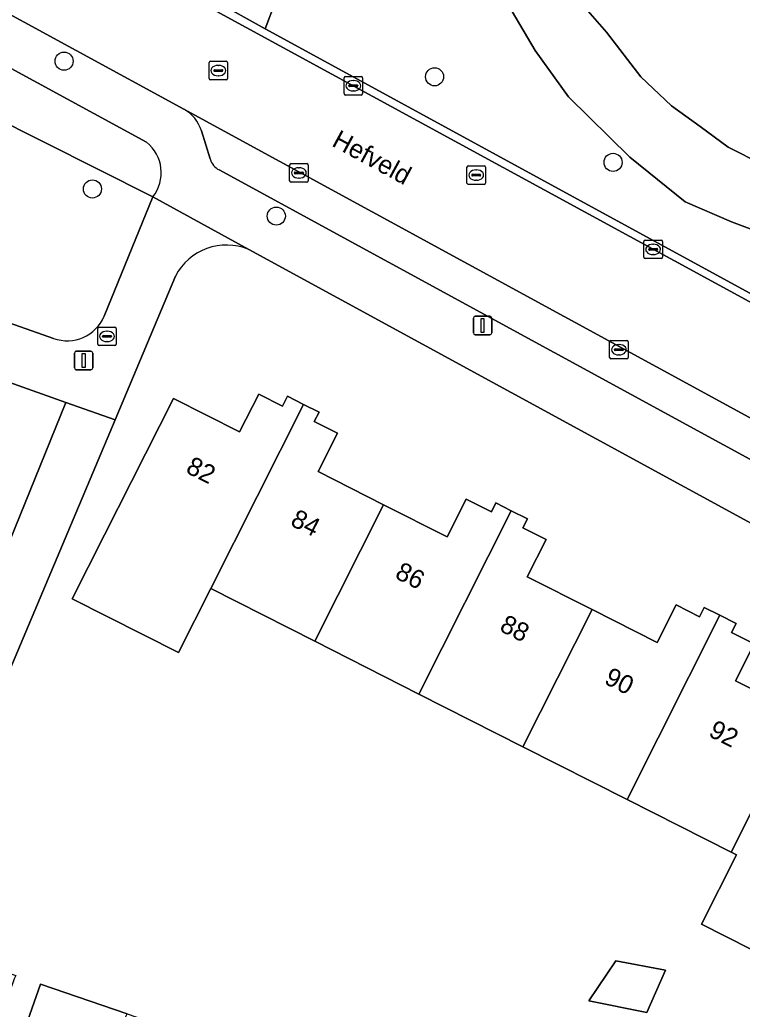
# Model space of a CAD drawing. Extents: x 163683 to 164494, y 382709 to 383872.
# Drawn here: x 164165 to 164204, y 383579.1 to 383632.6 of the extents above; entities that cross this region are included whole.
import ezdxf

# ---------------------------------------------------------------- set-up
doc = ezdxf.new("R2010")
doc.units = 0
for name, color, linetype in [('IMGEO_Boom', 7, 'Continuous'), ('IMGEO_Erf', 7, 'Continuous'), ('IMGEO_Groenvoorziening', 7, 'Continuous'), ('IMGEO_Kolk', 7, 'Continuous'), ('IMGEO_Lichtmast', 7, 'Continuous'), ('IMGEO_Oever', 7, 'Continuous'), ('IMGEO_Openbare_ruimte_label', 7, 'Continuous'), ('IMGEO_Pand', 7, 'Continuous'), ('IMGEO_Pand_nummerreeks', 7, 'Continuous'), ('IMGEO_Parkeervlak_open', 7, 'Continuous'), ('IMGEO_Rijbaan_lokaal_open', 7, 'Continuous'), ('IMGEO_Rioolput', 7, 'Continuous'), ('IMGEO_Voetpad_halfverhard', 7, 'Continuous'), ('IMGEO_Voetpad_open', 7, 'Continuous'), ('IMGEO_Waterloop', 7, 'Continuous')]:
    doc.layers.add(name, color=color, linetype=linetype)

msp = doc.modelspace()

# ---------------------------------------------------------------- linework, layer by layer
at = {"layer": 'IMGEO_Boom'}
for centre in [(164167.38, 383630.331), (164187.405, 383629.486), (164197.053, 383624.864), (164168.914, 383623.426), (164178.852, 383621.96)]:
    msp.add_circle(centre, 0.489, dxfattribs=at)
at = {"layer": 'IMGEO_Erf'}
for points in [[(164167.483, 383611.893), (164118.621, 383629.298)], [(164114.858, 383627.524), (164109.922, 383613.817), (164104.641, 383599.152), (164107.426, 383598.149), (164108.308, 383600.616), (164113.263, 383598.846), (164112.381, 383596.378), (164155.172, 383581.118), (164155.309, 383581.521), (164150.87, 383583.068), (164151.761, 383585.564), (164156.162, 383584.031), (164167.483, 383611.893)], [(164234.359, 383587.607), (164233.876, 383589.375), (164177.359, 383620.155)], [(164173.399, 383618.724), (164170.135, 383610.948), (164158.391, 383583.144), (164164.778, 383580.939), (164164.687, 383580.757), (164163.839, 383578.338), (164165.195, 383577.865), (164166.111, 383580.479), (164170.792, 383578.862), (164176.805, 383576.786), (164182.819, 383574.71), (164187.308, 383573.16), (164186.37, 383570.486), (164189.349, 383569.448), (164190.289, 383572.131), (164194.846, 383570.558), (164200.859, 383568.481), (164200.715, 383568.195), (164199.869, 383565.782), (164200.915, 383565.418), (164201.741, 383567.773), (164204.902, 383570.632)], [(164207.17, 383581.007), (164201.831, 383583.71), (164203.727, 383587.454), (164203.435, 383587.602), (164197.81, 383590.45), (164192.184, 383593.297), (164186.559, 383596.145), (164180.934, 383598.992), (164175.309, 383601.84), (164173.562, 383598.388), (164167.818, 383601.295), (164169.565, 383604.747), (164171.021, 383607.623), (164173.292, 383612.11), (164176.865, 383610.301), (164177.9, 383612.345), (164179.187, 383611.693), (164179.458, 383612.229), (164180.323, 383611.791), (164181.162, 383611.367), (164180.906, 383610.86), (164182.157, 383610.227), (164181.111, 383608.162), (164184.652, 383606.37), (164188.085, 383604.632), (164189.121, 383606.679), (164190.48, 383605.992), (164190.721, 383606.468), (164191.549, 383606.049), (164192.422, 383605.607), (164192.18, 383605.129), (164193.432, 383604.496), (164192.412, 383602.48), (164195.917, 383600.706), (164199.431, 383598.927), (164200.459, 383600.96), (164201.728, 383600.318), (164201.985, 383600.826), (164202.824, 383600.401), (164203.706, 383599.955), (164203.459, 383599.466), (164204.671, 383598.853), (164203.665, 383596.865), (164207.2, 383595.076)]]:
    msp.add_lwpolyline(points, dxfattribs=at)
msp.add_lwpolyline([(164197.198, 383581.732), (164199.887, 383581.224), (164198.87, 383578.939), (164195.738, 383579.574)], close=True, dxfattribs=at)
msp.add_arc((164176.154, 383617.296), 3.103, 67.139, 152.5971, dxfattribs=at)
at = {"layer": 'IMGEO_Groenvoorziening'}
for points in [[(164171.837, 383625.953), (164150.075, 383637.802), (164148.609, 383635.031), (164160.372, 383628.925), (164172.181, 383622.996)], [(164206.907, 383620.347), (164203.452, 383621.656), (164200.958, 383622.741), (164197.967, 383625.14), (164194.653, 383628.404), (164192.848, 383630.901), (164190.956, 383634.136)], [(164178.808, 383633.553), (164178.254, 383632.083), (164243.729, 383596.391), (164254.758, 383590.378), (164255.636, 383589.9), (164265.115, 383584.732), (164265.642, 383584.422), (164267.688, 383587.765), (164269.15, 383590.155), (164264.991, 383592.246), (164261.485, 383594.779), (164259.176, 383596.446), (164250.858, 383602.453), (164246.686, 383605.84), (164240.65, 383610.564), (164236.144, 383613.287)], [(164169.551, 383616.557), (164172.181, 383622.996), (164160.372, 383628.925), (164156.175, 383619.101), (164166.807, 383615.354)]]:
    msp.add_lwpolyline(points, dxfattribs=at)
for centre, radius, start, end in [((164170.515, 383624.301), 2.116, 321.9298, 51.3415), ((164167.539, 383617.416), 2.188, 250.4598, 336.8865)]:
    msp.add_arc(centre, radius, start, end, dxfattribs=at)
at = {"layer": 'IMGEO_Kolk'}
for p, q in [((164182.515, 383628.576), (164182.515, 383629.428)), ((164182.59, 383629.502), (164183.442, 383629.502)), ((164183.003, 383629.282), (164183.028, 383629.282)), ((164183.516, 383629.428), (164183.516, 383628.576)), ((164182.774, 383628.996), (164182.774, 383629.008)), ((164183.212, 383628.959), (164182.814, 383628.959)), ((164182.817, 383629.045), (164183.215, 383629.045)), ((164183.026, 383628.722), (164183.001, 383628.722)), ((164183.258, 383629.008), (164183.258, 383628.996)), ((164183.442, 383628.502), (164182.59, 383628.502)), ((164179.571, 383623.869), (164179.571, 383624.721)), ((164179.646, 383624.795), (164180.498, 383624.795)), ((164179.83, 383624.289), (164179.83, 383624.301)), ((164179.873, 383624.338), (164180.271, 383624.338)), ((164180.059, 383624.575), (164180.084, 383624.575)), ((164180.314, 383624.301), (164180.314, 383624.289)), ((164180.572, 383624.721), (164180.572, 383623.869)), ((164180.498, 383623.795), (164179.646, 383623.795)), ((164180.268, 383624.252), (164179.87, 383624.252)), ((164180.082, 383624.015), (164180.057, 383624.015)), ((164198.719, 383619.737), (164198.719, 383620.589)), ((164198.794, 383620.663), (164199.646, 383620.663)), ((164199.72, 383620.589), (164199.72, 383619.737)), ((164198.978, 383620.157), (164198.978, 383620.169)), ((164199.416, 383620.12), (164199.018, 383620.12)), ((164199.021, 383620.206), (164199.419, 383620.206)), ((164199.207, 383620.443), (164199.232, 383620.443)), ((164199.462, 383620.169), (164199.462, 383620.157)), ((164199.646, 383619.663), (164198.794, 383619.663)), ((164199.23, 383619.883), (164199.205, 383619.883)), ((164196.941, 383615.244), (164197.793, 383615.244)), ((164196.866, 383614.318), (164196.866, 383615.17)), ((164197.125, 383614.738), (164197.125, 383614.75)), ((164197.563, 383614.701), (164197.165, 383614.701)), ((164197.168, 383614.787), (164197.566, 383614.787)), ((164197.354, 383615.024), (164197.379, 383615.024)), ((164197.609, 383614.75), (164197.609, 383614.738)), ((164197.867, 383615.17), (164197.867, 383614.318)), ((164197.793, 383614.244), (164196.941, 383614.244)), ((164197.377, 383614.464), (164197.352, 383614.464))]:
    msp.add_line(p, q, dxfattribs=at)
for points in [[(164182.515, 383628.576), (164182.515, 383629.428)], [(164182.59, 383629.502), (164183.442, 383629.502)], [(164183.516, 383629.428), (164183.516, 383628.576)], [(164183.442, 383628.502), (164182.59, 383628.502)], [(164179.571, 383623.869), (164179.571, 383624.721)], [(164179.646, 383624.795), (164180.498, 383624.795)], [(164180.572, 383624.721), (164180.572, 383623.869)], [(164180.498, 383623.795), (164179.646, 383623.795)], [(164198.719, 383619.737), (164198.719, 383620.589)], [(164198.794, 383620.663), (164199.646, 383620.663)], [(164199.72, 383620.589), (164199.72, 383619.737)], [(164199.646, 383619.663), (164198.794, 383619.663)], [(164196.941, 383615.244), (164197.793, 383615.244)], [(164196.866, 383614.318), (164196.866, 383615.17)], [(164197.867, 383615.17), (164197.867, 383614.318)], [(164197.793, 383614.244), (164196.941, 383614.244)]]:
    msp.add_lwpolyline(points, dxfattribs=at)
for centre, radius, start, end in [((164182.592, 383629.426), 0.0765, 91.552, 178.448), ((164182.592, 383629.426), 0.0765, 91.552, 178.448), ((164183.44, 383629.426), 0.0765, 1.552, 88.448), ((164183.44, 383629.426), 0.0765, 1.552, 88.448), ((164182.592, 383628.578), 0.0765, 181.552, 268.448), ((164182.592, 383628.578), 0.0765, 181.552, 268.448), ((164182.814, 383629.005), 0.0403, 85.8775, 175.7526), ((164182.811, 383628.995), 0.0366, 178.938, 274.7102), ((164183.215, 383629.002), 0.043, 264.8664, 352.4533), ((164183.219, 383629.007), 0.0386, 1.7309, 96.639), ((164183.44, 383628.578), 0.0765, 271.552, 358.448), ((164183.44, 383628.578), 0.0765, 271.552, 358.448), ((164179.648, 383624.719), 0.0765, 91.552, 178.448), ((164179.648, 383624.719), 0.0765, 91.552, 178.448), ((164179.87, 383624.298), 0.0403, 85.8775, 175.7526), ((164179.867, 383624.288), 0.0366, 178.938, 274.7102), ((164180.271, 383624.295), 0.043, 264.8664, 352.4533), ((164180.275, 383624.3), 0.0386, 1.7309, 96.639), ((164180.496, 383624.719), 0.0765, 1.552, 88.448), ((164180.496, 383624.719), 0.0765, 1.552, 88.448), ((164179.648, 383623.871), 0.0765, 181.552, 268.448), ((164179.648, 383623.871), 0.0765, 181.552, 268.448), ((164180.496, 383623.871), 0.0765, 271.552, 358.448), ((164180.496, 383623.871), 0.0765, 271.552, 358.448), ((164198.796, 383620.587), 0.0765, 91.552, 178.448), ((164198.796, 383620.587), 0.0765, 91.552, 178.448), ((164199.644, 383620.587), 0.0765, 1.552, 88.448), ((164199.644, 383620.587), 0.0765, 1.552, 88.448), ((164199.018, 383620.166), 0.0403, 85.8775, 175.7526), ((164199.015, 383620.156), 0.0366, 178.938, 274.7102), ((164199.419, 383620.163), 0.043, 264.8664, 352.4533), ((164199.423, 383620.168), 0.0386, 1.7309, 96.639), ((164198.796, 383619.739), 0.0765, 181.552, 268.448), ((164198.796, 383619.739), 0.0765, 181.552, 268.448), ((164199.644, 383619.739), 0.0765, 271.552, 358.448), ((164199.644, 383619.739), 0.0765, 271.552, 358.448), ((164196.943, 383615.168), 0.0765, 91.552, 178.448), ((164196.943, 383615.168), 0.0765, 91.552, 178.448), ((164197.791, 383615.168), 0.0765, 1.552, 88.448), ((164197.791, 383615.168), 0.0765, 1.552, 88.448), ((164197.165, 383614.747), 0.0403, 85.8775, 175.7526), ((164197.162, 383614.737), 0.0366, 178.938, 274.7102), ((164197.566, 383614.744), 0.043, 264.8664, 352.4533), ((164197.57, 383614.749), 0.0386, 1.7309, 96.639), ((164196.943, 383614.32), 0.0765, 181.552, 268.448), ((164196.943, 383614.32), 0.0765, 181.552, 268.448), ((164197.791, 383614.32), 0.0765, 271.552, 358.448), ((164197.791, 383614.32), 0.0765, 271.552, 358.448)]:
    msp.add_arc(centre, radius, start, end, dxfattribs=at)
for centre, major_axis, ratio, start_param, end_param in [((164183.002, 383629.002), (-0.387, 0.002), 0.722429, 4.712389, 7.853982), ((164183.027, 383629.002), (-0.39, 0.002), 0.717154, 1.570796, 4.712389), ((164180.058, 383624.295), (-0.387, 0.002), 0.722429, 4.712389, 7.853982), ((164180.083, 383624.295), (-0.39, 0.002), 0.717154, 1.570796, 4.712389), ((164199.206, 383620.163), (-0.387, 0.002), 0.722429, 4.712389, 7.853982), ((164199.231, 383620.163), (-0.39, 0.002), 0.717154, 1.570796, 4.712389), ((164197.353, 383614.744), (-0.387, 0.002), 0.722429, 4.712389, 7.853982), ((164197.378, 383614.744), (-0.39, 0.002), 0.717154, 1.570796, 4.712389)]:
    msp.add_ellipse(centre, major_axis=major_axis, ratio=ratio, start_param=start_param, end_param=end_param, dxfattribs=at)
at = {"layer": 'IMGEO_Lichtmast'}
for p, q in [((164189.507, 383615.653), (164189.507, 383616.453)), ((164189.507, 383616.453), (164189.507, 383615.653)), ((164189.607, 383616.553), (164190.397, 383616.553)), ((164190.397, 383616.553), (164189.607, 383616.553)), ((164190.497, 383616.453), (164190.497, 383615.653)), ((164190.497, 383615.653), (164190.497, 383616.453)), ((164190.397, 383615.553), (164189.607, 383615.553)), ((164189.607, 383615.553), (164190.397, 383615.553)), ((164167.942, 383613.759), (164167.942, 383614.559)), ((164167.942, 383614.559), (164167.942, 383613.759)), ((164168.042, 383614.659), (164168.832, 383614.659)), ((164168.832, 383614.659), (164168.042, 383614.659)), ((164168.932, 383614.559), (164168.932, 383613.759)), ((164168.932, 383613.759), (164168.932, 383614.559)), ((164168.832, 383613.659), (164168.042, 383613.659)), ((164168.042, 383613.659), (164168.832, 383613.659))]:
    msp.add_line(p, q, dxfattribs=at)
for points in [[(164189.927, 383616.428), (164190.077, 383616.428), (164190.077, 383615.678), (164189.927, 383615.678), (164189.927, 383616.428)], [(164168.362, 383614.534), (164168.512, 383614.534), (164168.512, 383613.784), (164168.362, 383613.784), (164168.362, 383614.534)]]:
    msp.add_lwpolyline(points, dxfattribs=at)
for centre, start, end in [((164189.607, 383616.453), 90, 180), ((164189.607, 383616.453), 90, 180), ((164190.397, 383616.453), 0, 90), ((164190.397, 383616.453), 360, 90), ((164189.607, 383615.653), 180, 270), ((164189.607, 383615.653), 180, 270), ((164190.397, 383615.653), 270, 0), ((164190.397, 383615.653), 270, 0), ((164168.042, 383614.559), 90, 180), ((164168.042, 383614.559), 90, 180), ((164168.832, 383614.559), 0, 90), ((164168.832, 383614.559), 360, 90), ((164168.042, 383613.759), 180, 270), ((164168.042, 383613.759), 180, 270), ((164168.832, 383613.759), 270, 0), ((164168.832, 383613.759), 270, 0)]:
    msp.add_arc(centre, 0.1, start, end, dxfattribs=at)
at = {"layer": 'IMGEO_Oever'}
for points in [[(164190.956, 383634.136), (164192.848, 383630.901), (164194.653, 383628.404), (164197.967, 383625.14), (164200.958, 383622.741), (164203.452, 383621.656), (164206.907, 383620.347)], [(164205.133, 383624.749), (164203.275, 383625.678), (164201.769, 383626.807), (164200.213, 383627.912), (164198.556, 383629.493), (164196.698, 383631.903), (164194.941, 383633.936)]]:
    msp.add_lwpolyline(points, dxfattribs=at)
at = {"layer": 'IMGEO_Pand'}
for points in [[(164180.323, 383611.791), (164179.458, 383612.229), (164179.187, 383611.693), (164177.9, 383612.345), (164176.865, 383610.301), (164173.292, 383612.11), (164171.021, 383607.623), (164169.565, 383604.747), (164167.818, 383601.295), (164173.562, 383598.388), (164175.309, 383601.84)], [(164175.309, 383601.84), (164180.934, 383598.992), (164184.652, 383606.37), (164181.111, 383608.162), (164182.157, 383610.227), (164180.906, 383610.86), (164181.162, 383611.367), (164180.323, 383611.791)], [(164191.549, 383606.049), (164190.721, 383606.468), (164190.48, 383605.992), (164189.121, 383606.679), (164188.085, 383604.632), (164184.652, 383606.37), (164180.934, 383598.992), (164186.559, 383596.145)], [(164192.184, 383593.297), (164195.917, 383600.706), (164192.412, 383602.48), (164193.432, 383604.496), (164192.18, 383605.129), (164192.422, 383605.607), (164191.549, 383606.049), (164186.559, 383596.145)], [(164192.184, 383593.297), (164197.81, 383590.45), (164202.824, 383600.401), (164201.985, 383600.826), (164201.728, 383600.318), (164200.459, 383600.96), (164199.431, 383598.927), (164195.917, 383600.706)], [(164203.435, 383587.602), (164207.2, 383595.076), (164203.665, 383596.865), (164204.671, 383598.853), (164203.459, 383599.466), (164203.706, 383599.955), (164202.824, 383600.401), (164197.81, 383590.45)], [(164214.08, 383594.72), (164213.287, 383595.122), (164213.035, 383594.626), (164211.747, 383595.278), (164210.738, 383593.285), (164207.2, 383595.076), (164203.435, 383587.602), (164203.727, 383587.454), (164201.831, 383583.71), (164207.17, 383581.007), (164209.059, 383584.755)], [(164197.198, 383581.732), (164195.738, 383579.574), (164198.87, 383578.939), (164199.887, 383581.224)], [(164166.111, 383580.479), (164165.195, 383577.865), (164169.852, 383576.242), (164170.724, 383578.727), (164170.792, 383578.862)]]:
    msp.add_lwpolyline(points, close=True, dxfattribs=at)
at = {"layer": 'IMGEO_Parkeervlak_open'}
for points in [[(164284.157, 383559.941), (164281.972, 383562.836), (164278.958, 383566.373), (164274.618, 383570.645), (164269.76, 383574.647), (164264.861, 383578.006), (164258.358, 383581.718), (164208.835, 383608.682), (164204.594, 383610.992), (164173.857, 383627.735)], [(164174.804, 383626.57), (164175.273, 383625.05)], [(164175.764, 383624.455), (164257.542, 383579.901), (164262.793, 383576.956), (164264.289, 383576.039), (164266.044, 383574.897), (164269.392, 383572.433), (164272.49, 383569.873), (164274.731, 383567.862), (164278.195, 383564.269), (164280.771, 383561.188)]]:
    msp.add_lwpolyline(points, dxfattribs=at)
for centre, radius, start, end in [((164172.848, 383625.948), 2.053, 17.6541, 60.5595), ((164176.222, 383625.333), 0.991, 196.617, 242.4426)]:
    msp.add_arc(centre, radius, start, end, dxfattribs=at)
at = {"layer": 'IMGEO_Rijbaan_lokaal_open'}
msp.add_lwpolyline([(164207.225, 383615.819), (164110.166, 383668.665), (164105.936, 383670.838), (164101.191, 383673.098), (164098.924, 383668.021), (164104.634, 383665.375), (164106.6, 383664.333), (164144.483, 383643.757), (164150.553, 383640.431), (164173.857, 383627.735), (164204.594, 383610.992)], close=True, dxfattribs=at)
at = {"layer": 'IMGEO_Rioolput'}
for p, q in [((164175.215, 383629.398), (164175.215, 383630.25)), ((164175.29, 383630.324), (164176.142, 383630.324)), ((164176.216, 383630.25), (164176.216, 383629.398)), ((164175.474, 383629.818), (164175.474, 383629.83)), ((164175.912, 383629.781), (164175.514, 383629.781)), ((164175.517, 383629.867), (164175.915, 383629.867)), ((164175.703, 383630.104), (164175.728, 383630.104)), ((164175.958, 383629.83), (164175.958, 383629.818)), ((164176.142, 383629.324), (164175.29, 383629.324)), ((164175.726, 383629.544), (164175.701, 383629.544)), ((164189.155, 383623.749), (164189.155, 383624.601)), ((164189.23, 383624.675), (164190.082, 383624.675)), ((164189.643, 383624.455), (164189.668, 383624.455)), ((164190.156, 383624.601), (164190.156, 383623.749)), ((164189.414, 383624.169), (164189.414, 383624.181)), ((164189.852, 383624.132), (164189.454, 383624.132)), ((164189.457, 383624.218), (164189.855, 383624.218)), ((164189.666, 383623.895), (164189.641, 383623.895)), ((164189.898, 383624.181), (164189.898, 383624.169)), ((164190.082, 383623.675), (164189.23, 383623.675)), ((164169.201, 383615.039), (164169.201, 383615.891)), ((164169.276, 383615.965), (164170.128, 383615.965)), ((164169.689, 383615.745), (164169.714, 383615.745)), ((164170.202, 383615.891), (164170.202, 383615.039)), ((164169.46, 383615.459), (164169.46, 383615.471)), ((164169.898, 383615.422), (164169.5, 383615.422)), ((164169.503, 383615.508), (164169.901, 383615.508)), ((164169.944, 383615.471), (164169.944, 383615.459)), ((164170.128, 383614.965), (164169.276, 383614.965)), ((164169.712, 383615.185), (164169.687, 383615.185))]:
    msp.add_line(p, q, dxfattribs=at)
for points in [[(164175.215, 383629.398), (164175.215, 383630.25)], [(164175.29, 383630.324), (164176.142, 383630.324)], [(164176.216, 383630.25), (164176.216, 383629.398)], [(164176.142, 383629.324), (164175.29, 383629.324)], [(164189.155, 383623.749), (164189.155, 383624.601)], [(164189.23, 383624.675), (164190.082, 383624.675)], [(164190.156, 383624.601), (164190.156, 383623.749)], [(164190.082, 383623.675), (164189.23, 383623.675)], [(164169.201, 383615.039), (164169.201, 383615.891)], [(164169.276, 383615.965), (164170.128, 383615.965)], [(164170.202, 383615.891), (164170.202, 383615.039)], [(164170.128, 383614.965), (164169.276, 383614.965)]]:
    msp.add_lwpolyline(points, dxfattribs=at)
for centre, radius, start, end in [((164175.292, 383630.248), 0.0765, 91.552, 178.448), ((164175.292, 383630.248), 0.0765, 91.552, 178.448), ((164176.14, 383630.248), 0.0765, 1.552, 88.448), ((164176.14, 383630.248), 0.0765, 1.552, 88.448), ((164175.514, 383629.827), 0.0403, 85.8775, 175.7526), ((164175.511, 383629.817), 0.0366, 178.938, 274.7102), ((164175.915, 383629.824), 0.043, 264.8664, 352.4533), ((164175.919, 383629.829), 0.0386, 1.7309, 96.639), ((164175.292, 383629.4), 0.0765, 181.552, 268.448), ((164175.292, 383629.4), 0.0765, 181.552, 268.448), ((164176.14, 383629.4), 0.0765, 271.552, 358.448), ((164176.14, 383629.4), 0.0765, 271.552, 358.448), ((164189.232, 383624.599), 0.0765, 91.552, 178.448), ((164189.232, 383624.599), 0.0765, 91.552, 178.448), ((164190.08, 383624.599), 0.0765, 1.552, 88.448), ((164190.08, 383624.599), 0.0765, 1.552, 88.448), ((164189.454, 383624.178), 0.0403, 85.8775, 175.7526), ((164189.451, 383624.168), 0.0366, 178.938, 274.7102), ((164189.855, 383624.175), 0.043, 264.8664, 352.4533), ((164189.859, 383624.18), 0.0386, 1.7309, 96.639), ((164189.232, 383623.751), 0.0765, 181.552, 268.448), ((164189.232, 383623.751), 0.0765, 181.552, 268.448), ((164190.08, 383623.751), 0.0765, 271.552, 358.448), ((164190.08, 383623.751), 0.0765, 271.552, 358.448), ((164169.278, 383615.889), 0.0765, 91.552, 178.448), ((164169.278, 383615.889), 0.0765, 91.552, 178.448), ((164170.126, 383615.889), 0.0765, 1.552, 88.448), ((164170.126, 383615.889), 0.0765, 1.552, 88.448), ((164169.5, 383615.468), 0.0403, 85.8775, 175.7526), ((164169.497, 383615.458), 0.0366, 178.938, 274.7102), ((164169.901, 383615.465), 0.043, 264.8664, 352.4533), ((164169.905, 383615.47), 0.0386, 1.7309, 96.639), ((164169.278, 383615.041), 0.0765, 181.552, 268.448), ((164169.278, 383615.041), 0.0765, 181.552, 268.448), ((164170.126, 383615.041), 0.0765, 271.552, 358.448), ((164170.126, 383615.041), 0.0765, 271.552, 358.448)]:
    msp.add_arc(centre, radius, start, end, dxfattribs=at)
for centre, major_axis, ratio, start_param, end_param in [((164175.702, 383629.824), (-0.387, 0.002), 0.722429, 4.712389, 7.853982), ((164175.727, 383629.824), (-0.39, 0.002), 0.717154, 1.570796, 4.712389), ((164189.642, 383624.175), (-0.387, 0.002), 0.722429, 4.712389, 7.853982), ((164189.667, 383624.175), (-0.39, 0.002), 0.717154, 1.570796, 4.712389), ((164169.688, 383615.465), (-0.387, 0.002), 0.722429, 4.712389, 7.853982), ((164169.713, 383615.465), (-0.39, 0.002), 0.717154, 1.570796, 4.712389)]:
    msp.add_ellipse(centre, major_axis=major_axis, ratio=ratio, start_param=start_param, end_param=end_param, dxfattribs=at)
at = {"layer": 'IMGEO_Voetpad_halfverhard'}
msp.add_lwpolyline([(164176.881, 383634.189), (164176.457, 383633.063), (164178.254, 383632.083), (164178.808, 383633.553)], dxfattribs=at)
at = {"layer": 'IMGEO_Voetpad_open'}
for points in [[(163875.885, 383700.733), (163933.438, 383696.393), (163938.282, 383696.036), (164008.288, 383690.751), (164017.444, 383690.058), (164022.242, 383689.694), (164044.177, 383688.038), (164052.328, 383687.097), (164058.842, 383686.082), (164064.706, 383684.963), (164070.503, 383683.65), (164078.486, 383681.595), (164085.194, 383679.443), (164091.011, 383677.316), (164096.777, 383675.011), (164101.191, 383673.098), (164105.936, 383670.838), (164110.166, 383668.665), (164207.225, 383615.819)], [(164243.729, 383596.391), (164178.254, 383632.083), (164176.457, 383633.063), (164175.419, 383633.628), (164173.29, 383634.79), (164118.34, 383664.744), (164117.696, 383665.095), (164116.361, 383665.823), (164115.315, 383666.393), (164111.467, 383668.491), (164106.164, 383671.225), (164101.436, 383673.47), (164096.987, 383675.416), (164091.677, 383677.545), (164085.415, 383679.853)], [(164173.857, 383627.735), (164150.553, 383640.431), (164149.348, 383638.186), (164150.075, 383637.802), (164171.837, 383625.953)], [(164118.621, 383629.298), (164167.483, 383611.893), (164170.135, 383610.948), (164173.399, 383618.724)], [(164175.273, 383625.05), (164174.804, 383626.57)], [(164280.771, 383561.188), (164278.195, 383564.269), (164274.731, 383567.862), (164272.49, 383569.873), (164272.181, 383569.542), (164269.106, 383572.082), (164269.392, 383572.433), (164266.044, 383574.897), (164264.289, 383576.039), (164262.793, 383576.956), (164257.542, 383579.901), (164175.764, 383624.455)], [(164166.807, 383615.354), (164156.175, 383619.101), (164143.703, 383623.497)], [(164177.359, 383620.155), (164172.181, 383622.996), (164169.551, 383616.557)], [(164172.181, 383622.996), (164177.359, 383620.155), (164233.876, 383589.375), (164238.193, 383587.024), (164257.108, 383576.723), (164261.539, 383574.089)], [(164158.391, 383583.144), (164170.135, 383610.948), (164167.483, 383611.893), (164156.162, 383584.031)]]:
    msp.add_lwpolyline(points, dxfattribs=at)
for centre, radius, start, end in [((164172.848, 383625.948), 2.053, 17.6541, 60.5595), ((164170.515, 383624.301), 2.116, 321.9298, 51.3415), ((164176.222, 383625.333), 0.991, 196.617, 242.4426), ((164176.154, 383617.296), 3.103, 67.139, 152.5971), ((164167.539, 383617.416), 2.188, 250.4598, 336.8865)]:
    msp.add_arc(centre, radius, start, end, dxfattribs=at)
at = {"layer": 'IMGEO_Waterloop'}
msp.add_lwpolyline([(164194.941, 383633.936), (164196.698, 383631.903), (164198.556, 383629.493), (164200.213, 383627.912), (164201.769, 383626.807), (164203.275, 383625.678), (164205.133, 383624.749)], dxfattribs=at)

# ---------------------------------------------------------------- texts
at = {"layer": 'IMGEO_Openbare_ruimte_label'}
msp.add_text('Hefveld', height=1, rotation=331.513, dxfattribs=at).set_placement((164181.798, 383625.779))
at = {"layer": 'IMGEO_Pand_nummerreeks'}
for s, p in [('82', (164173.901, 383608.13)), ('84', (164179.555, 383605.281)), ('86', (164185.207, 383602.433)), ('88', (164190.861, 383599.584)), ('90', (164196.513, 383596.736)), ('92', (164202.158, 383593.891))]:
    msp.add_text(s, height=1, rotation=333.2543, dxfattribs=at).set_placement(p)

doc.saveas('drawing.dxf')
